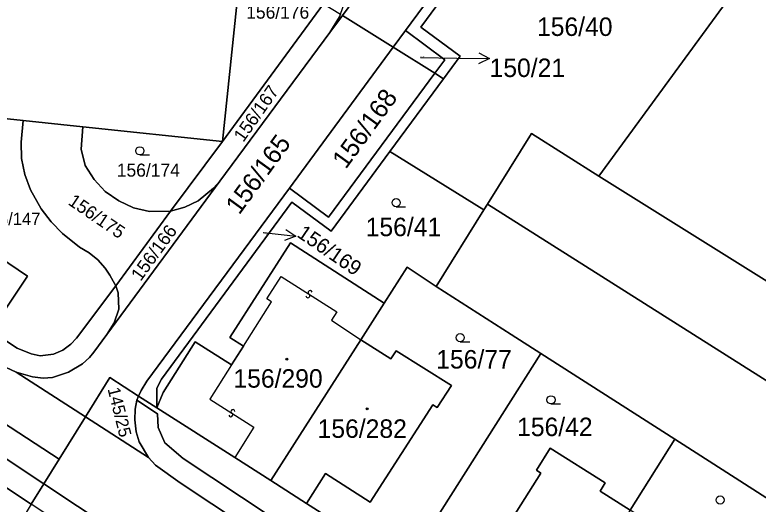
# Model space of a CAD drawing. Extents: x -598233 to -596890, y -1157848 to -1156431.
# Drawn here: x -597711.3 to -597642.9, y -1156880.9 to -1156835.9 of the extents above; entities that cross this region are included whole.
import ezdxf

# ---------------------------------------------------------------- set-up
doc = ezdxf.new("R2010")
doc.units = 0
for name, color, linetype in [('Level 1', 7, 'Continuous'), ('Level 13', 7, 'Continuous'), ('Level 3', 7, 'Continuous'), ('Level 4', 7, 'Continuous'), ('Level 5', 7, 'Continuous'), ('Level 57', 7, 'Continuous'), ('Level 60', 7, 'Continuous')]:
    doc.layers.add(name, color=color, linetype=linetype)

msp = doc.modelspace()

# ---------------------------------------------------------------- linework, layer by layer
at = {"layer": 'Level 1'}
for points in [[(-597797.68, -1156817.71), (-597707.2, -1156876.79)], [(-597675.34, -1156837.35), (-597663.03, -1156820.67)], [(-597671.82, -1156841.78), (-597670.29, -1156839.71), (-597673.91, -1156837.04), (-597662.22, -1156821.17)], [(-597671.65, -1156823.11), (-597681.13, -1156835.96)], [(-597657.52, -1156850.73), (-597638.8, -1156825.11)], [(-597699.2, -1156828.1), (-597690.24, -1156829.04), (-597692.18, -1156847.54)], [(-597682.87, -1156834.87), (-597692.18, -1156847.54)], [(-597682.28, -1156837.51), (-597681.41, -1156836.09), (-597681.32, -1156835.84)], [(-597681.13, -1156835.96), (-597682.28, -1156837.51)], [(-597676.46, -1156838.88), (-597681.13, -1156835.96)], [(-597692.41, -1156851.21), (-597682.28, -1156837.51)], [(-597675.34, -1156837.35), (-597676.46, -1156838.88)], [(-597672.63, -1156841.27), (-597671.72, -1156840.04), (-597675.34, -1156837.35)], [(-597676.46, -1156838.88), (-597686.02, -1156851.84)], [(-597672.63, -1156841.27), (-597676.46, -1156838.88)], [(-597750.32, -1156840.46), (-597711.08, -1156866.57), (-597709.77, -1156867.11), (-597708.96, -1156867.27), (-597707.73, -1156867.14), (-597706.87, -1156866.77), (-597706.12, -1156866.21), (-597705.6, -1156865.67), (-597702, -1156860.84)], [(-597686.02, -1156851.84), (-597682.41, -1156854.52), (-597672.63, -1156841.27)], [(-597671.82, -1156841.78), (-597672.63, -1156841.27)], [(-597671.82, -1156841.78), (-597676.76, -1156848.48)], [(-597711.15, -1156868.78), (-597712.09, -1156868.35), (-597736.98, -1156851.89), (-597749.3, -1156843.75)], [(-597723.03, -1156844.31), (-597710.53, -1156845.62)], [(-597702, -1156860.84), (-597702.23, -1156860.42), (-597702.54, -1156859.85), (-597702.97, -1156859.21), (-597703.65, -1156858.45), (-597704.45, -1156857.8), (-597705.33, -1156857.27), (-597706.9, -1156856.03), (-597707.94, -1156854.96), (-597708.87, -1156853.74), (-597709.85, -1156852.01), (-597710.36, -1156850.58), (-597710.67, -1156849.12), (-597710.69, -1156847.61), (-597710.53, -1156845.62)], [(-597710.53, -1156845.62), (-597705.04, -1156846.19)], [(-597705.04, -1156846.19), (-597705.19, -1156848.26), (-597704.81, -1156849.75), (-597704, -1156851.05), (-597702.97, -1156852.15), (-597701.73, -1156853.03), (-597700.36, -1156853.66), (-597698.88, -1156853.99), (-597696.96, -1156853.98)], [(-597705.04, -1156846.19), (-597692.18, -1156847.54)], [(-597667.79, -1156853.32), (-597663.74, -1156846.83), (-597657.52, -1156850.73)], [(-597692.18, -1156847.54), (-597696.96, -1156853.98)], [(-597676.76, -1156848.48), (-597682.16, -1156855.81), (-597685.78, -1156853.14), (-597697.79, -1156869.43), (-597698.21, -1156870.26), (-597698.21, -1156872.06)], [(-597676.76, -1156848.48), (-597668.12, -1156853.84)], [(-597657.52, -1156850.73), (-597640.1, -1156861.65)], [(-597702.81, -1156865.31), (-597692.41, -1156851.21)], [(-597696.96, -1156853.98), (-597695.65, -1156853.59), (-597694.41, -1156853.01), (-597693.01, -1156851.85), (-597692.41, -1156851.21)], [(-597699.89, -1156870.99), (-597699.66, -1156870.47), (-597699.14, -1156869.6), (-597686.02, -1156851.84)], [(-597667.79, -1156853.32), (-597668.12, -1156853.84)], [(-597667.79, -1156853.32), (-597578.42, -1156909.86)], [(-597702, -1156860.84), (-597696.96, -1156853.98)], [(-597668.12, -1156853.84), (-597672.52, -1156860.89)], [(-597716.25, -1156855.82), (-597719.04, -1156859.97), (-597712.9, -1156864.1), (-597710.11, -1156859.95), (-597716.25, -1156855.82)], [(-597677.28, -1156862.42), (-597685.92, -1156856.88), (-597691.51, -1156865.6), (-597690.25, -1156866.39)], [(-597672.52, -1156860.89), (-597675.18, -1156859.13), (-597677.28, -1156862.42)], [(-597702, -1156860.84), (-597701.78, -1156861.49), (-597701.73, -1156863), (-597702.14, -1156864.23), (-597702.81, -1156865.31)], [(-597662.88, -1156867.06), (-597665.61, -1156865.31), (-597672.52, -1156860.89)], [(-597677.28, -1156862.42), (-597679.45, -1156865.81)], [(-597702.81, -1156865.31), (-597704.01, -1156866.94), (-597704.42, -1156867.43), (-597705.06, -1156868.03), (-597706.36, -1156868.79), (-597707.83, -1156869.28), (-597708.68, -1156869.34), (-597709.67, -1156869.22), (-597711.15, -1156868.78)], [(-597687.72, -1156878.76), (-597679.45, -1156865.81)], [(-597684.44, -1156880.86), (-597682.69, -1156878.12), (-597678.57, -1156880.76), (-597672.82, -1156871.78), (-597672.41, -1156872.04), (-597671.11, -1156870), (-597676.19, -1156866.81), (-597676.67, -1156867.57), (-597679.45, -1156865.81)], [(-597698.21, -1156872.06), (-597697.62, -1156870.65), (-597694.69, -1156865.99), (-597691.35, -1156868.12)], [(-597691.35, -1156868.12), (-597690.25, -1156866.39)], [(-597675.29, -1156886.68), (-597662.88, -1156867.06)], [(-597662.88, -1156867.06), (-597650.53, -1156874.96)], [(-597711.15, -1156868.78), (-597704.79, -1156872.9)], [(-597699.89, -1156870.99), (-597702.55, -1156869.29), (-597704.79, -1156872.9)], [(-597698.99, -1156876.65), (-597699.84, -1156875.19), (-597700.11, -1156874.28), (-597700.23, -1156873.17), (-597700.21, -1156872.19), (-597700.05, -1156871.37)], [(-597700.05, -1156871.37), (-597699.89, -1156870.99)], [(-597700.05, -1156871.37), (-597698.15, -1156872.62), (-597698.1, -1156873.89), (-597697.48, -1156875.28), (-597695.79, -1156876.73), (-597634.37, -1156917.45), (-597631.88, -1156919.16), (-597630.27, -1156920.38), (-597628.75, -1156921.63), (-597627.13, -1156923.19), (-597625.53, -1156924.79), (-597623.23, -1156926.38), (-597621.8, -1156926.91), (-597620.2, -1156927.27), (-597618.76, -1156927.33), (-597617.18, -1156927.19)], [(-597698.21, -1156872.06), (-597699.89, -1156870.99)], [(-597691.04, -1156876.64), (-597698.21, -1156872.06)], [(-597709.78, -1156880.94), (-597719.56, -1156874.47), (-597718.7, -1156873.19), (-597719.09, -1156872.12)], [(-597719.09, -1156872.12), (-597708.61, -1156879.07)], [(-597707.2, -1156876.79), (-597704.79, -1156872.9)], [(-597704.79, -1156872.9), (-597698.99, -1156876.65)], [(-597654.66, -1156881.5), (-597650.53, -1156874.96)], [(-597638.14, -1156882.89), (-597650.53, -1156874.96)], [(-597666.17, -1156892.45), (-597664.42, -1156889.67), (-597668.56, -1156887.06), (-597662.86, -1156878.07), (-597663.27, -1156877.79), (-597662.02, -1156875.78), (-597656.95, -1156878.97), (-597657.42, -1156879.75), (-597654.66, -1156881.5)], [(-597708.61, -1156879.07), (-597707.2, -1156876.79)], [(-597698.99, -1156876.65), (-597698.34, -1156877.34), (-597696.07, -1156878.97), (-597635.5, -1156919.13), (-597633.04, -1156920.84), (-597630.65, -1156922.68), (-597629.17, -1156924.02), (-597628.45, -1156924.71), (-597626.32, -1156926.81), (-597625.49, -1156927.43), (-597624.29, -1156928.14), (-597622.94, -1156928.7), (-597621.58, -1156929.08)], [(-597687.72, -1156878.76), (-597691.04, -1156876.64)], [(-597684.44, -1156880.86), (-597687.72, -1156878.76)], [(-597709.78, -1156880.94), (-597708.61, -1156879.07)], [(-597708.61, -1156879.07), (-597699.24, -1156885.28)], [(-597675.29, -1156886.68), (-597678.47, -1156884.67), (-597678.85, -1156884.43), (-597684.44, -1156880.86)]]:
    msp.add_lwpolyline(points, dxfattribs=at)
at = {"layer": 'Level 13'}
for centre, start, end in [((-597684.309, -1156861.755), 184.7016, 57.2916), ((-597684.11, -1156861.445), 4.91605, 237.01405), ((-597691.41, -1156872.715), 184.587, 57.177), ((-597691.209, -1156872.405), 4.80145, 236.89945)]:
    msp.add_arc(centre, 0.184, start, end, dxfattribs=at)
at = {"layer": 'Level 3'}
for points in [[(-597690.25, -1156866.39), (-597687.66, -1156862.32), (-597688.08, -1156862.02), (-597686.76, -1156859.98), (-597681.65, -1156863.23), (-597682.14, -1156863.99), (-597679.45, -1156865.81)], [(-597691.35, -1156868.12), (-597693.35, -1156871.26), (-597689.28, -1156873.86), (-597691.04, -1156876.64)]]:
    msp.add_lwpolyline(points, dxfattribs=at)
at = {"layer": 'Level 5'}
for p, q in [((-597699.78, -1156848.79), (-597698.905, -1156848.79)), ((-597676.19, -1156853.56), (-597675.315, -1156853.56)), ((-597670.29, -1156865.98), (-597669.415, -1156865.98)), ((-597661.94, -1156871.71), (-597661.065, -1156871.71))]:
    msp.add_line(p, q, dxfattribs=at)
for centre, radius in [((-597699.78, -1156848.415), 0.375), ((-597676.19, -1156853.185), 0.375), ((-597670.29, -1156865.605), 0.375), ((-597686.25, -1156867.58), 0.09), ((-597686.25, -1156867.58), 0.0521), ((-597661.94, -1156871.335), 0.375), ((-597678.86, -1156872.15), 0.09), ((-597678.86, -1156872.15), 0.0521), ((-597646.37, -1156880.555), 0.375)]:
    msp.add_circle(centre, radius, dxfattribs=at)
at = {"layer": 'Level 57'}
for p, q in [((-597673.96, -1156839.82), (-597670.59, -1156839.873)), ((-597670.59, -1156839.873), (-597667.59, -1156839.92)), ((-597688.43, -1156855.94), (-597688.392, -1156855.944)), ((-597688.392, -1156855.944), (-597685.409, -1156856.262))]:
    msp.add_line(p, q, dxfattribs=at)
for points in [[(-597668.582, -1156839.404), (-597667.59, -1156839.92), (-597668.598, -1156840.404)], [(-597686.35, -1156855.659), (-597685.409, -1156856.262), (-597686.456, -1156856.653)]]:
    msp.add_lwpolyline(points, dxfattribs=at)
at = {"layer": 'Level 60'}
for points in [[(-597668.12, -1156853.84), (-597676.76, -1156848.48), (-597671.82, -1156841.78), (-597670.29, -1156839.71), (-597673.91, -1156837.04), (-597662.22, -1156821.17), (-597656.9, -1156813.96), (-597655.12, -1156813.08), (-597653.52, -1156814.26), (-597662.21, -1156825.87), (-597652.51, -1156833.05), (-597647.73, -1156826.59), (-597652.4, -1156823.16), (-597648.54, -1156817.93), (-597647.42, -1156818.76), (-597638.8, -1156825.11), (-597657.52, -1156850.73), (-597663.74, -1156846.83), (-597667.79, -1156853.32)], [(-597758.96, -1156837.3), (-597749.3, -1156843.75), (-597736.98, -1156851.89), (-597712.09, -1156868.35), (-597711.15, -1156868.78), (-597704.79, -1156872.9), (-597707.2, -1156876.79), (-597797.68, -1156817.71), (-597789.04, -1156813.57), (-597788.99, -1156814.13), (-597788.47, -1156816.13), (-597787.7, -1156817.57), (-597786.53, -1156819.08), (-597785.42, -1156820.1), (-597784.16, -1156820.96), (-597781.84, -1156822.26), (-597779, -1156824.02)], [(-597794.07, -1156823.89), (-597799.58, -1156821.48), (-597801.05, -1156820.96), (-597797.68, -1156817.71), (-597707.2, -1156876.79), (-597708.61, -1156879.07), (-597719.09, -1156872.12), (-597720.31, -1156871.32), (-597740.07, -1156858.27), (-597740.76, -1156857.8), (-597741.3, -1156857.46), (-597760.9, -1156844.44), (-597762.14, -1156843.6), (-597782.73, -1156829.95), (-597788.59, -1156826.54)], [(-597675.34, -1156837.35), (-597676.46, -1156838.88), (-597681.13, -1156835.96), (-597671.65, -1156823.11), (-597667.69, -1156817.75), (-597663.03, -1156820.67)], [(-597672.63, -1156841.27), (-597671.72, -1156840.04), (-597675.34, -1156837.35), (-597663.03, -1156820.67), (-597662.22, -1156821.17), (-597673.91, -1156837.04), (-597670.29, -1156839.71), (-597671.82, -1156841.78)], [(-597682.28, -1156837.51), (-597681.41, -1156836.09), (-597681.32, -1156835.84), (-597680.96, -1156834.87), (-597680.96, -1156833.32), (-597681.15, -1156832.54), (-597675.37, -1156824.69), (-597674.04, -1156824.54), (-597673.09, -1156824.22), (-597672.17, -1156823.61), (-597671.65, -1156823.11), (-597681.13, -1156835.96)], [(-597739.59, -1156824.03), (-597739.57, -1156823.88), (-597721.14, -1156825.81), (-597704.74, -1156827.52), (-597699.2, -1156828.1), (-597690.24, -1156829.04), (-597692.18, -1156847.54), (-597705.04, -1156846.19), (-597710.53, -1156845.62), (-597723.03, -1156844.31), (-597741.51, -1156842.38), (-597740.32, -1156831.05)], [(-597640.1, -1156861.65), (-597657.52, -1156850.73), (-597638.8, -1156825.11), (-597637.01, -1156826.43), (-597630.87, -1156830.96), (-597622.29, -1156837.28)], [(-597681.15, -1156832.54), (-597682.87, -1156834.87), (-597692.18, -1156847.54), (-597690.24, -1156829.04), (-597699.2, -1156828.1), (-597698.03, -1156827.85), (-597697.23, -1156827.85), (-597685.56, -1156829.12), (-597684.56, -1156829.31), (-597683.39, -1156829.78), (-597682.57, -1156830.37), (-597681.8, -1156831.24), (-597681.31, -1156832.12)], [(-597695.65, -1156853.59), (-597696.96, -1156853.98), (-597692.18, -1156847.54), (-597682.87, -1156834.87), (-597681.32, -1156835.84), (-597681.41, -1156836.09), (-597682.28, -1156837.51), (-597692.41, -1156851.21), (-597693.01, -1156851.85), (-597694.41, -1156853.01)], [(-597704.01, -1156866.94), (-597702.81, -1156865.31), (-597692.41, -1156851.21), (-597682.28, -1156837.51), (-597681.13, -1156835.96), (-597676.46, -1156838.88), (-597686.02, -1156851.84), (-597699.14, -1156869.6), (-597699.66, -1156870.47), (-597699.89, -1156870.99), (-597702.55, -1156869.29), (-597704.79, -1156872.9), (-597711.15, -1156868.78), (-597709.67, -1156869.22), (-597708.68, -1156869.34), (-597707.83, -1156869.28), (-597706.36, -1156868.79), (-597705.06, -1156868.03), (-597704.42, -1156867.43)], [(-597671.72, -1156840.04), (-597672.63, -1156841.27), (-597676.46, -1156838.88), (-597675.34, -1156837.35)], [(-597682.41, -1156854.52), (-597686.02, -1156851.84), (-597676.46, -1156838.88), (-597672.63, -1156841.27)], [(-597699.89, -1156870.99), (-597699.66, -1156870.47), (-597699.14, -1156869.6), (-597686.02, -1156851.84), (-597682.41, -1156854.52), (-597672.63, -1156841.27), (-597671.82, -1156841.78), (-597676.76, -1156848.48), (-597682.16, -1156855.81), (-597685.78, -1156853.14), (-597697.79, -1156869.43), (-597698.21, -1156870.26), (-597698.21, -1156872.06)], [(-597696.96, -1156853.98), (-597702, -1156860.84), (-597702.23, -1156860.42), (-597702.54, -1156859.85), (-597702.97, -1156859.21), (-597703.65, -1156858.45), (-597704.45, -1156857.8), (-597705.33, -1156857.27), (-597706.9, -1156856.03), (-597707.94, -1156854.96), (-597708.87, -1156853.74), (-597709.85, -1156852.01), (-597710.36, -1156850.58), (-597710.67, -1156849.12), (-597710.69, -1156847.61), (-597710.53, -1156845.62), (-597705.04, -1156846.19), (-597705.19, -1156848.26), (-597704.81, -1156849.75), (-597704, -1156851.05), (-597702.97, -1156852.15), (-597701.73, -1156853.03), (-597700.36, -1156853.66), (-597698.88, -1156853.99)], [(-597692.18, -1156847.54), (-597696.96, -1156853.98), (-597698.88, -1156853.99), (-597700.36, -1156853.66), (-597701.73, -1156853.03), (-597702.97, -1156852.15), (-597704, -1156851.05), (-597704.81, -1156849.75), (-597705.19, -1156848.26), (-597705.04, -1156846.19)], [(-597571.23, -1156904.81), (-597573.53, -1156906.69), (-597575.43, -1156908.27), (-597578.42, -1156909.86), (-597667.79, -1156853.32), (-597663.74, -1156846.83), (-597657.52, -1156850.73), (-597640.1, -1156861.65), (-597622.68, -1156872.57), (-597606.49, -1156882.71), (-597588.96, -1156893.7)], [(-597676.76, -1156848.48), (-597668.12, -1156853.84), (-597672.52, -1156860.89), (-597675.18, -1156859.13), (-597677.28, -1156862.42), (-597685.92, -1156856.88), (-597691.51, -1156865.6), (-597690.25, -1156866.39), (-597691.35, -1156868.12), (-597694.69, -1156865.99), (-597697.62, -1156870.65), (-597698.21, -1156872.06), (-597698.21, -1156870.26), (-597697.79, -1156869.43), (-597685.78, -1156853.14), (-597682.16, -1156855.81)], [(-597701.78, -1156861.49), (-597702, -1156860.84), (-597696.96, -1156853.98), (-597695.65, -1156853.59), (-597694.41, -1156853.01), (-597693.01, -1156851.85), (-597692.41, -1156851.21), (-597702.81, -1156865.31), (-597702.14, -1156864.23), (-597701.73, -1156863)], [(-597667.79, -1156853.32), (-597578.42, -1156909.86), (-597588.35, -1156914.74), (-597592.87, -1156911.85), (-597613.79, -1156898.46), (-597625.75, -1156890.81), (-597638.14, -1156882.89), (-597650.53, -1156874.96), (-597662.88, -1156867.06), (-597665.61, -1156865.31), (-597672.52, -1156860.89), (-597668.12, -1156853.84)], [(-597719.04, -1156859.97), (-597716.25, -1156855.82), (-597710.11, -1156859.95), (-597712.9, -1156864.1)], [(-597716.25, -1156855.82), (-597719.04, -1156859.97), (-597712.9, -1156864.1), (-597710.11, -1156859.95)], [(-597691.51, -1156865.6), (-597685.92, -1156856.88), (-597677.28, -1156862.42), (-597679.45, -1156865.81), (-597687.72, -1156878.76), (-597691.04, -1156876.64), (-597698.21, -1156872.06), (-597697.62, -1156870.65), (-597694.69, -1156865.99), (-597691.35, -1156868.12), (-597690.25, -1156866.39)], [(-597675.18, -1156859.13), (-597672.52, -1156860.89), (-597665.61, -1156865.31), (-597662.88, -1156867.06), (-597675.29, -1156886.68), (-597678.47, -1156884.67), (-597678.85, -1156884.43), (-597684.44, -1156880.86), (-597682.69, -1156878.12), (-597678.57, -1156880.76), (-597672.82, -1156871.78), (-597672.41, -1156872.04), (-597671.11, -1156870), (-597676.19, -1156866.81), (-597676.67, -1156867.57), (-597679.45, -1156865.81), (-597677.28, -1156862.42)], [(-597682.69, -1156878.12), (-597684.44, -1156880.86), (-597687.72, -1156878.76), (-597679.45, -1156865.81), (-597676.67, -1156867.57), (-597676.19, -1156866.81), (-597671.11, -1156870), (-597672.41, -1156872.04), (-597672.82, -1156871.78), (-597678.57, -1156880.76)], [(-597675.29, -1156886.68), (-597662.88, -1156867.06), (-597650.53, -1156874.96), (-597654.66, -1156881.5), (-597657.42, -1156879.75), (-597656.95, -1156878.97), (-597662.02, -1156875.78), (-597663.27, -1156877.79), (-597662.86, -1156878.07), (-597668.56, -1156887.06), (-597664.42, -1156889.67), (-597666.17, -1156892.45)], [(-597699.89, -1156870.99), (-597700.05, -1156871.37), (-597700.21, -1156872.19), (-597700.23, -1156873.17), (-597700.11, -1156874.28), (-597699.84, -1156875.19), (-597698.99, -1156876.65), (-597704.79, -1156872.9), (-597702.55, -1156869.29)], [(-597709.78, -1156880.94), (-597719.56, -1156874.47), (-597718.7, -1156873.19), (-597719.09, -1156872.12), (-597708.61, -1156879.07)], [(-597638.14, -1156882.89), (-597650.47, -1156902.38), (-597659.6, -1156896.61), (-597657.84, -1156893.82), (-597653.7, -1156896.44), (-597648, -1156887.45), (-597647.57, -1156887.71), (-597646.29, -1156885.69), (-597651.37, -1156882.48), (-597651.86, -1156883.25), (-597654.66, -1156881.5), (-597650.53, -1156874.96)], [(-597666.17, -1156892.45), (-597664.42, -1156889.67), (-597668.56, -1156887.06), (-597662.86, -1156878.07), (-597663.27, -1156877.79), (-597662.02, -1156875.78), (-597656.95, -1156878.97), (-597657.42, -1156879.75), (-597654.66, -1156881.5), (-597662.9, -1156894.52)], [(-597700.34, -1156885.33), (-597701.19, -1156886.62), (-597709.78, -1156880.94), (-597708.61, -1156879.07), (-597699.24, -1156885.28)]]:
    msp.add_lwpolyline(points, close=True, dxfattribs=at)
for points in [[(-597750.32, -1156840.46), (-597711.08, -1156866.57), (-597709.77, -1156867.11), (-597708.96, -1156867.27), (-597707.73, -1156867.14), (-597706.87, -1156866.77), (-597706.12, -1156866.21), (-597705.6, -1156865.67), (-597702, -1156860.84), (-597701.78, -1156861.49), (-597701.73, -1156863), (-597702.14, -1156864.23), (-597702.81, -1156865.31), (-597704.01, -1156866.94), (-597704.42, -1156867.43), (-597705.06, -1156868.03), (-597706.36, -1156868.79), (-597707.83, -1156869.28), (-597708.68, -1156869.34), (-597709.67, -1156869.22), (-597711.15, -1156868.78), (-597712.09, -1156868.35)], [(-597723.03, -1156844.31), (-597710.53, -1156845.62), (-597710.69, -1156847.61), (-597710.67, -1156849.12), (-597710.36, -1156850.58), (-597709.85, -1156852.01), (-597708.87, -1156853.74), (-597707.94, -1156854.96), (-597706.9, -1156856.03), (-597705.33, -1156857.27), (-597704.45, -1156857.8), (-597703.65, -1156858.45), (-597702.97, -1156859.21), (-597702.54, -1156859.85), (-597702.23, -1156860.42), (-597702, -1156860.84), (-597705.6, -1156865.67), (-597706.12, -1156866.21), (-597706.87, -1156866.77), (-597707.73, -1156867.14), (-597708.96, -1156867.27), (-597709.77, -1156867.11), (-597711.08, -1156866.57), (-597750.32, -1156840.46)], [(-597719.56, -1156874.47), (-597709.78, -1156880.94), (-597710.87, -1156882.71), (-597741.72, -1156862.26)], [(-597635.5, -1156919.13), (-597696.07, -1156878.97), (-597698.34, -1156877.34), (-597698.99, -1156876.65), (-597699.84, -1156875.19), (-597700.11, -1156874.28), (-597700.23, -1156873.17), (-597700.21, -1156872.19), (-597700.05, -1156871.37), (-597698.15, -1156872.62), (-597698.1, -1156873.89), (-597697.48, -1156875.28), (-597695.79, -1156876.73), (-597634.37, -1156917.45)], [(-597634.37, -1156917.45), (-597695.79, -1156876.73), (-597697.48, -1156875.28), (-597698.1, -1156873.89), (-597698.15, -1156872.62), (-597700.05, -1156871.37), (-597699.89, -1156870.99), (-597698.21, -1156872.06), (-597691.04, -1156876.64), (-597687.72, -1156878.76), (-597684.44, -1156880.86), (-597678.85, -1156884.43)], [(-597699.24, -1156885.28), (-597708.61, -1156879.07), (-597707.2, -1156876.79), (-597704.79, -1156872.9), (-597698.99, -1156876.65), (-597698.34, -1156877.34), (-597696.07, -1156878.97), (-597635.5, -1156919.13)]]:
    msp.add_lwpolyline(points, dxfattribs=at)

# ---------------------------------------------------------------- texts
at = {"layer": 'Level 4'}
for s, height, p in [('156/176', 1.2, (-597689.99, -1156836.25)), ('156/40', 1.7, (-597663.225, -1156837.84)), ('150/21', 0.1, (-597673.96, -1156839.82)), ('156/174', 1.2, (-597701.9, -1156850.79)), ('156/41', 1.7, (-597678.995, -1156856.27)), ('156/77', 1.7, (-597672.501, -1156868.45)), ('156/290', 1.7, (-597691.169, -1156870.21)), ('156/282', 1.7, (-597683.42, -1156874.83)), ('156/42', 1.7, (-597665.057, -1156874.67))]:
    msp.add_text(s, height=height, dxfattribs=at).set_placement(p)
for s, height, rotation, p in [('156/167', 1.2, 54.9, (-597690.258, -1156847.683)), ('156/168', 1.7, 54, (-597680.819, -1156850.166)), ('156/165', 1.7, 54, (-597690.633, -1156854.375)), ('156/175', 1.2, 325.8, (-597706.47, -1156853.299)), ('156/166', 1.2, 54, (-597699.706, -1156860.48)), ('156/169', 0.1, 325.59156, (-597688.43, -1156855.94)), ('145/25', 1.14, 284.03622, (-597702.76, -1156870.33))]:
    msp.add_text(s, height=height, rotation=rotation, dxfattribs=at).set_placement(p)
at = {"layer": 'Level 57'}
for s, height, p in [('150/21', 1.7, (-597667.59, -1156841.62)), ('156/147', 1.14, (-597714.445, -1156855.25))]:
    msp.add_text(s, height=height, dxfattribs=at).set_placement(p)
msp.add_text('156/169', height=1.36, rotation=325.59156, dxfattribs=at).set_placement((-597685.409, -1156856.262))

doc.saveas('drawing.dxf')
